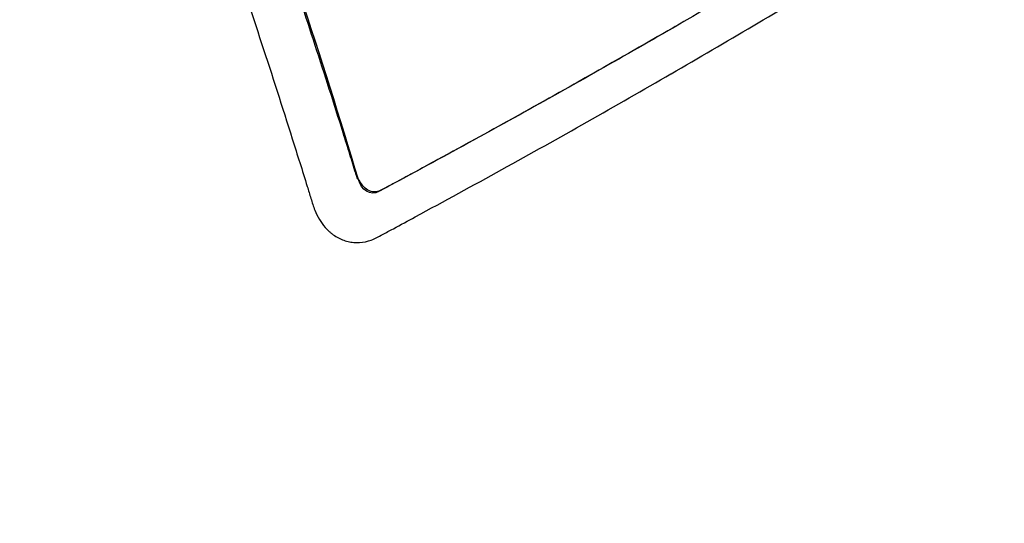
# Model space of a CAD drawing. Header units: millimetres. Extents: x 0 to 4378, y 0 to 2376.
# Tile 277 of 299: x 2838.99 to 2852.6, y 1861.57 to 1868.53. Entities that reach past the tile are written whole.
import ezdxf

# ---------------------------------------------------------------- set-up
doc = ezdxf.new("R2010")
doc.units = ezdxf.units.MM
doc.header["$LTSCALE"] = 0.2
doc.layers.add('01_Object Line', color=4, linetype='Continuous')

# ---------------------------------------------------------------- blocks, each defined once
blk = doc.blocks.new('A$Ce83b9b79')
for p, q in [((228.748, 848.86), (228.715, 848.84)), ((228.715, 848.84), (228.718, 848.842)), ((224.686, 846.602), (224.652, 846.583)), ((224.686, 846.601), (224.688, 846.602))]:
    blk.add_line(p, q)
for points, knots in [([(223.656, 869.545), (224.091, 869.735), (224.522, 869.901), (225.391, 870.196), (225.828, 870.326), (227.142, 870.659), (228.02, 870.806), (229.144, 870.898), (229.393, 870.912), (229.928, 870.929), (230.212, 870.93), (232.765, 870.866), (234.971, 870.289), (237.282, 869.073), (237.548, 868.923), (238.092, 868.594), (238.382, 868.408), (238.797, 868.12), (238.931, 868.024), (239.334, 867.727), (239.6, 867.518), (240.933, 866.406), (241.923, 865.359), (243.259, 863.597), (243.679, 862.979), (244.269, 862.008), (244.46, 861.675), (245.016, 860.65), (245.362, 859.935), (245.987, 858.468), (246.268, 857.72), (246.583, 856.755), (246.645, 856.557), (246.825, 855.963), (246.938, 855.558), (247.145, 854.744), (247.24, 854.336), (247.407, 853.54), (247.48, 853.151), (247.578, 852.573), (247.608, 852.388), (247.69, 851.842), (247.739, 851.473), (247.859, 850.453), (247.916, 849.797), (247.987, 848.558), (248.007, 847.973), (248.022, 846.368), (247.987, 845.34), (247.796, 842.767), (247.585, 841.216), (247.131, 838.916), (246.957, 838.153), (246.661, 837.019), (246.556, 836.643), (246.337, 835.896), (246.221, 835.523), (246.099, 835.154)], [0.000673, 0.000673, 0.000673, 0.000673, 0.17971, 0.17971, 0.359414, 0.359414, 0.719115, 0.719115, 0.821903, 0.821903, 0.939217, 0.939217, 1.878781, 1.878781, 2.003585, 2.003585, 2.132306, 2.132306, 2.194382, 2.194382, 2.320835, 2.320835, 2.839695, 2.839695, 3.097862, 3.097862, 3.226611, 3.226611, 3.487514, 3.487514, 3.742939, 3.742939, 3.808139, 3.808139, 3.938003, 3.938003, 4.064823, 4.064823, 4.184569, 4.184569, 4.240791, 4.240791, 4.350575, 4.350575, 4.547218, 4.547218, 4.711517, 4.711517, 4.997302, 4.997302, 5.425596, 5.425596, 5.639642, 5.639642, 5.746661, 5.746661, 5.853484, 5.853484, 5.853484, 5.853484]), ([(221.851, 866.133), (222.566, 866.546), (223.296, 866.898), (224.875, 867.543), (225.757, 867.825), (227.598, 868.25), (228.564, 868.381), (231.751, 868.499), (233.933, 868.073), (238.258, 866.113), (240.322, 864.467), (243.779, 860.108), (245.139, 857.437), (246.456, 852.989), (246.77, 851.487), (247.275, 847.615), (247.328, 845.197), (246.883, 839.755), (246.312, 837.293), (245.784, 835.455)], [0, 0, 0, 0, 0.303446, 0.303446, 0.671478, 0.671478, 1.071867, 1.071867, 2.000494, 2.000494, 3.044687, 3.044687, 4.094781, 4.094781, 4.588026, 4.588026, 5.331255, 5.331255, 6.239245, 6.239245, 6.239245, 6.239245]), ([(216.445, 818.519), (215.285, 819.378), (213.836, 820.666), (211.253, 824.34), (210.295, 826.225), (209.076, 829.67), (208.693, 831.125), (207.799, 835.814), (207.67, 839.195), (208.421, 845.99), (209.281, 849.33), (211.731, 855.217), (213.213, 857.766), (215.71, 860.943), (216.511, 861.838), (218.11, 863.402), (218.904, 864.089), (220.398, 865.223), (221.121, 865.712), (221.851, 866.133)], [0.000012, 0.000012, 0.000012, 0.000012, 0.573445, 0.573445, 1.042964, 1.042964, 1.354643, 1.354643, 2.020603, 2.020603, 2.682931, 2.682931, 3.272812, 3.272812, 3.528366, 3.528366, 3.761032, 3.761032, 3.957509, 3.957509, 3.957509, 3.957509]), ([(224.368, 846.746), (223.858, 848.443), (223.294, 850.141), (222.081, 853.545), (221.434, 855.246), (220.734, 856.946)], [-1.123049, -1.123049, -1.123049, -1.123049, -0.564293, -0.564293, -0.00297, -0.00297, -0.00297, -0.00297]), ([(220.092, 856.654), (220.099, 856.631), (220.108, 856.609), (220.13, 856.555), (220.143, 856.523), (220.181, 856.426), (220.207, 856.362), (220.285, 856.169), (220.336, 856.04), (220.592, 855.396), (220.793, 854.88), (221.219, 853.766), (221.606, 852.731), (222.131, 851.27), (222.592, 849.945), (222.885, 849.067), (223.174, 848.187), (223.315, 847.748), (223.523, 847.089), (223.592, 846.869), (223.677, 846.595), (223.693, 846.54), (223.728, 846.431), (223.743, 846.374), (223.8, 846.232), (223.857, 846.138), (223.928, 846.062), (223.938, 846.052)], [0.020131, 0.020131, 0.020131, 0.020131, 0.0217716, 0.0217716, 0.0241907, 0.0241907, 0.0290289, 0.0290289, 0.0387051, 0.0387051, 0.0774103, 0.0774103, 0.1223109, 0.1548206, 0.1873303, 0.21984, 0.21984, 0.2523497, 0.2523497, 0.2686046, 0.2686046, 0.2726683, 0.2726683, 0.276732, 0.276732, 0.2837049, 0.2848594, 0.2848594, 0.2848594, 0.2848594]), ([(232.551, 851.143), (231.326, 850.377), (230.057, 849.616), (227.432, 848.1), (226.08, 847.348), (224.688, 846.602)], [-1.113549, -1.113549, -1.113549, -1.113549, -0.556808, -0.556808, -0.000068, -0.000068, -0.000068, -0.000068]), ([(228.689, 848.205), (229.071, 848.426), (229.828, 848.868), (230.571, 849.311), (231.307, 849.756), (231.671, 849.978), (232.121, 850.256), (232.211, 850.312), (232.346, 850.396), (232.39, 850.424), (232.48, 850.479), (232.525, 850.505), (232.609, 850.576), (232.648, 850.618), (232.692, 850.678), (232.7, 850.691), (232.708, 850.703)], [0.4326508, 0.4326508, 0.4326508, 0.4326508, 0.4695796, 0.506523, 0.506523, 0.5434663, 0.5434663, 0.5527021, 0.5527021, 0.5573201, 0.5573201, 0.561938, 0.561938, 0.5665559, 0.5665559, 0.5677104, 0.5677104, 0.5677104, 0.5677104]), ([(224.368, 846.746), (224.352, 846.761), (224.348, 846.775), (224.344, 846.79), (224.339, 846.804), (224.335, 846.818), (224.33, 846.833), (224.304, 846.919), (224.277, 847.005), (224.25, 847.091), (224.234, 847.141), (224.219, 847.192), (224.203, 847.242), (224.187, 847.292), (224.172, 847.343), (224.156, 847.393), (224.093, 847.594), (224.029, 847.795), (223.965, 847.996), (223.836, 848.399), (223.705, 848.801), (223.571, 849.204)], [0, 0, 0, 0, 0.0041671, 0.0041671, 0.0041671, 0.0084012, 0.0084012, 0.0084012, 0.0339741, 0.0339741, 0.0339741, 0.0488776, 0.0488776, 0.0488776, 0.0637811, 0.0637811, 0.0637811, 0.1233951, 0.1233951, 0.1233951, 0.2426231, 0.2426231, 0.2426231, 0.2426231]), ([(228.711, 848.838), (228.711, 848.838), (228.711, 848.838), (228.711, 848.838), (228.352, 848.631), (227.99, 848.424), (227.624, 848.217), (227.259, 848.011), (226.891, 847.805), (226.519, 847.599), (226.148, 847.393), (225.773, 847.188), (225.396, 846.983), (225.301, 846.931), (225.207, 846.88), (225.112, 846.829), (225.065, 846.803), (225.018, 846.778), (224.97, 846.752), (224.923, 846.727), (224.875, 846.701), (224.828, 846.676), (224.78, 846.65), (224.732, 846.624), (224.685, 846.599), (224.675, 846.594), (224.664, 846.588), (224.654, 846.583)], [0.4999958, 0.4999958, 0.4999958, 0.4999958, 0.4999999, 0.4999999, 0.4999999, 0.6369097, 0.6369097, 0.6369097, 0.7738261, 0.7738261, 0.7738261, 0.9107393, 0.9107393, 0.9107393, 0.9449675, 0.9449675, 0.9449675, 0.9620817, 0.9620817, 0.9620817, 0.9791958, 0.9791958, 0.9791958, 0.99631, 0.99631, 0.99631, 1, 1, 1, 1]), ([(224.303, 845.876), (224.303, 845.876), (224.303, 845.876), (224.33, 845.874), (224.357, 845.873), (224.438, 845.878), (224.492, 845.89), (224.598, 845.929), (224.648, 845.958), (224.75, 846.012), (224.8, 846.039), (224.952, 846.121), (225.053, 846.175), (225.556, 846.448), (225.956, 846.666), (226.748, 847.104), (227.534, 847.543), (228.306, 847.984), (228.688, 848.205), (228.689, 848.205)], [0.2963922, 0.2963922, 0.2963922, 0.2963922, 0.2964045, 0.2964045, 0.2987135, 0.2987135, 0.3033315, 0.3033315, 0.3079496, 0.3079496, 0.3125676, 0.3125676, 0.3218037, 0.3218037, 0.3587479, 0.3587479, 0.395693, 0.4326363, 0.4326508, 0.4326508, 0.4326508, 0.4326508]), ([(224.688, 846.602), (224.662, 846.589), (224.636, 846.58), (224.579, 846.573), (224.549, 846.577), (224.491, 846.6), (224.464, 846.619), (224.425, 846.662), (224.411, 846.682), (224.391, 846.717), (224.385, 846.731), (224.368, 846.746)], [-0.04954275, -0.04954275, -0.04954275, -0.04954275, -0.03944797, -0.03944797, -0.02810626, -0.02810626, -0.0163265, -0.0163265, -0.00795271, -0.00795271, -0.00315924, -0.00315924, -0.00315924, -0.00315924]), ([(224.619, 846.567), (224.618, 846.567), (224.618, 846.567), (224.618, 846.567), (224.618, 846.567), (224.618, 846.567), (224.618, 846.567), (224.618, 846.567), (224.618, 846.567), (224.618, 846.567), (224.617, 846.567), (224.617, 846.566), (224.617, 846.566), (224.615, 846.566), (224.615, 846.566), (224.611, 846.564), (224.61, 846.563), (224.61, 846.563)], [0, 0, 0, 0, 0.0001, 0.0001, 0.00011875, 0.00011875, 0.000145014, 0.000145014, 0.000185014, 0.000185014, 0.000305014, 0.000305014, 0.000665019, 0.000665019, 0.001745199, 0.001745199, 0.004792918, 0.004792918, 0.004792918, 0.004792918]), ([(223.938, 846.052), (223.949, 846.041), (223.97, 846.022), (223.992, 846.004), (224.025, 845.978), (224.048, 845.962), (224.12, 845.921), (224.171, 845.901), (224.25, 845.882), (224.276, 845.878), (224.303, 845.876)], [0.28485944, 0.28485944, 0.28485944, 0.28485944, 0.28601394, 0.28716845, 0.28716845, 0.28947746, 0.28947746, 0.29409549, 0.29409549, 0.29639219, 0.29639219, 0.29639219, 0.29639219])]:
    blk.add_open_spline(points, degree=3, knots=knots)
blk.add_open_spline([(224.652, 846.582), (224.534, 846.515), (224.405, 846.601), (224.368, 846.746)], degree=3)

msp = doc.modelspace()

# ---------------------------------------------------------------- block references
at = {"layer": '01_Object Line'}
msp.add_blockref('A$Ce83b9b79', (2619.305, 1019.576), dxfattribs=at)

doc.saveas('drawing.dxf')
